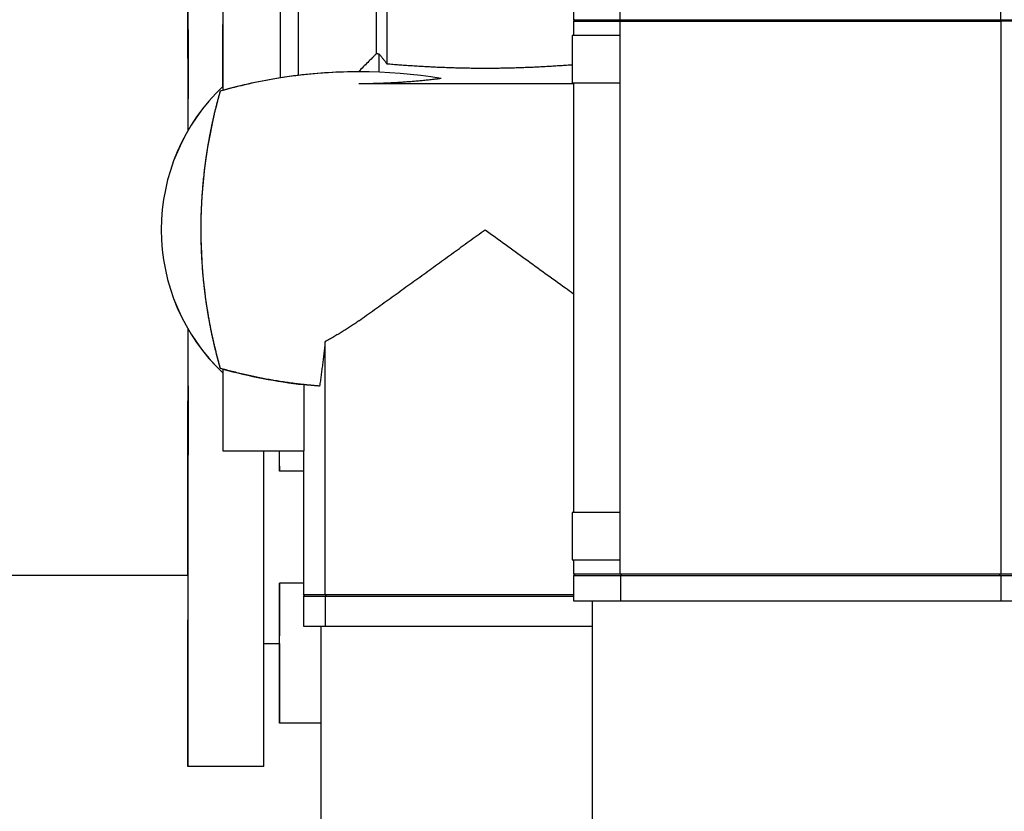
# Model space of a CAD drawing. Extents: x -89225 to 110569, y 13360 to 87647.
# Tile 305 of 478: x 35946 to 36258, y 84433 to 84684. Entities that reach past the tile are written whole.
import ezdxf

# ---------------------------------------------------------------- set-up
doc = ezdxf.new("R2010")
doc.units = 0
doc.layers.add('Iv-Lines 035', color=4, linetype='Continuous')

# ---------------------------------------------------------------- blocks, each defined once
blk = doc.blocks.new('Leidingwerk beluchtingsinstallatie')
for p, q in [((1283383.86, -919511.47), (1283383.86, -919563.42)), ((1283442.98, -919541.47), (1283442.98, -919549.47)), ((1283457.77, -919549.47), (1283457.77, -919541.47)), ((1283578.2, -919549.47), (1283578.2, -919541.47)), ((1283331.93, -919545.97), (1283331.93, -919571.86)), ((1283331.94, -919545.97), (1283331.94, -919571.86)), ((1283350.05, -919545.97), (1283350.05, -919567.92)), ((1283355.78, -919545.97), (1283355.78, -919567.12)), ((1283380.61, -919560.15), (1283380.61, -919545.97)), ((1283331.93, -919550.97), (1283331.92, -919550.97)), ((1283331.92, -919570.62), (1283331.92, -919550.97)), ((1283443.48, -919549.47), (1283442.98, -919549.97)), ((1283442.98, -919549.47), (1283457.77, -919549.47)), ((1283442.98, -919549.97), (1283457.77, -919549.97)), ((1283442.98, -919549.97), (1283442.98, -919554.47)), ((1283457.77, -919549.47), (1283578.2, -919549.47)), ((1283457.77, -919549.97), (1283578.2, -919549.97)), ((1283457.77, -919724.97), (1283457.77, -919549.97)), ((1283578.2, -919549.47), (1283588.18, -919549.47)), ((1283588.18, -919549.97), (1283578.2, -919549.97)), ((1283578.2, -919549.97), (1283578.2, -919724.97)), ((1283442.49, -919554.47), (1283442.47, -919554.47)), ((1283442.47, -919554.47), (1283442.47, -919569.47)), ((1283457.66, -919554.47), (1283442.49, -919554.47)), ((1283442.49, -919554.47), (1283442.49, -919569.47)), ((1283457.66, -919554.47), (1283457.66, -919569.47)), ((1283374.94, -919565.97), (1283374.94, -919565.88)), ((1283374.94, -919565.97), (1283374.94, -919565.97)), ((1283374.94, -919565.97), (1283374.94, -919565.97)), ((1283442.98, -919569.78), (1283374.94, -919569.78)), ((1283442.47, -919569.47), (1283442.49, -919569.47)), ((1283442.49, -919569.47), (1283457.66, -919569.47)), ((1283442.98, -919569.47), (1283442.98, -919705.47)), ((1283331.07, -919572.1), (1283331.06, -919572.1)), ((1283331.94, -919571.86), (1283331.93, -919571.86)), ((1283364.31, -919731.47), (1283364.31, -919651.42)), ((1283331.07, -919659.84), (1283331.06, -919659.84)), ((1283331.94, -919660.09), (1283331.93, -919660.09)), ((1283331.93, -919660.09), (1283331.93, -919685.97)), ((1283331.94, -919660.09), (1283331.94, -919685.97)), ((1283357.53, -919665.02), (1283357.53, -919685.97)), ((1283331.94, -919685.97), (1283331.93, -919685.97)), ((1283331.94, -919685.97), (1283357.53, -919685.97)), ((1283349.89, -919690.9), (1283349.89, -919685.97)), ((1283357.43, -919685.97), (1283357.43, -919731.47)), ((1283357.43, -919692.42), (1283349.9, -919692.42)), ((1283442.47, -919705.47), (1283442.49, -919705.47)), ((1283442.47, -919705.47), (1283442.47, -919720.47)), ((1283442.49, -919705.47), (1283442.49, -919720.47)), ((1283457.66, -919705.47), (1283442.49, -919705.47)), ((1283457.66, -919705.47), (1283457.66, -919720.47)), ((1283442.47, -919720.47), (1283442.49, -919720.47)), ((1283442.49, -919720.47), (1283457.66, -919720.47)), ((1283442.98, -919720.47), (1283442.98, -919724.97)), ((1283320.87, -919725.51), (1282841.87, -919725.51)), ((1283442.98, -919724.97), (1283457.77, -919724.97)), ((1283443.48, -919725.47), (1283442.98, -919724.97)), ((1283442.98, -919725.47), (1283457.8, -919725.47)), ((1283442.98, -919725.47), (1283442.98, -919733.47)), ((1283457.77, -919724.97), (1283578.2, -919724.97)), ((1283457.8, -919725.47), (1283578.23, -919725.47)), ((1283457.8, -919725.47), (1283457.8, -919733.47)), ((1283578.2, -919724.97), (1283592.98, -919724.97)), ((1283578.23, -919725.47), (1283578.23, -919733.47)), ((1283578.23, -919725.47), (1283592.98, -919725.47)), ((1283357.43, -919727.93), (1283349.88, -919727.93)), ((1283349.88, -919727.93), (1283349.88, -919744.59)), ((1283357.43, -919731.47), (1283364.31, -919731.47)), ((1283357.93, -919731.97), (1283357.43, -919731.47)), ((1283357.43, -919731.97), (1283364.31, -919731.97)), ((1283357.43, -919731.97), (1283357.43, -919741.47)), ((1283364.31, -919731.47), (1283442.98, -919731.47)), ((1283364.31, -919731.97), (1283442.98, -919731.97)), ((1283364.31, -919731.97), (1283364.31, -919741.47)), ((1283442.98, -919733.47), (1283457.8, -919733.47)), ((1283448.98, -919831.47), (1283448.98, -919733.47)), ((1283457.8, -919733.47), (1283578.23, -919733.47)), ((1283578.23, -919733.47), (1283592.98, -919733.47)), ((1283357.43, -919741.47), (1283364.31, -919741.47)), ((1283362.93, -919741.47), (1283362.93, -919883.97)), ((1283364.31, -919741.47), (1283448.98, -919741.47)), ((1283349.88, -919743.24), (1283349.88, -919743.24)), ((1283349.88, -919759.9), (1283349.88, -919743.24)), ((1283344.89, -919746.97), (1283349.88, -919746.97)), ((1283349.86, -919746.97), (1283349.86, -919759.9)), ((1283349.88, -919772.25), (1283349.86, -919772.25)), ((1283362.93, -919772.25), (1283349.88, -919772.25)), ((1283344.87, -919785.97), (1283320.87, -919785.97))]:
    blk.add_line(p, q)
for centre, radius, start, end in [((1283374.94, -919725.97), 160, 90, 96.8768), ((1283374.94, -919725.97), 160, 98.9491, 105.5899), ((1283374.92, -919615.97), 62.5, 133.4563, 226.5437), ((1283374.92, -919615.97), 62.5, 133.4562, 226.5438), ((1283374.92, -919615.97), 62.5, 133.4544, 226.5456), ((1283374.92, -919615.97), 62.5, 133.4579, 226.5421), ((1283374.92, -919615.97), 62.5, 133.4578, 226.5422), ((1283374.93, -919615.97), 62.5, 133.4626, 226.5374), ((1283374.94, -919505.97), 160, 254.4101, 263.7548)]:
    blk.add_arc(centre, radius, start, end)
for centre, major_axis, ratio, start_param, end_param in [((1283320.87, -919615.97), (0, 170), 0.000191, 4.898391, 7.153805), ((1283320.87, -919615.97), (0, 109.55), 0.000191, 5.003264, 6.296697), ((1283381.43, -919658.47), (0, 100), 0.000191, 5.889964, 6.088898), ((1283374.93, -919658.47), (0, 93.5), 0.000191, 6.1368, 6.143696), ((1283374.94, -919725.97), (160.04, 0), 0.999767, 1.69082, 1.726987), ((1283320.87, -919615.97), (0, -170), 0.000191, 5.412566, 7.66798), ((1283320.87, -919615.97), (0, -109.55), 0.000191, 6.269674, 7.563107), ((1283344.87, -919615.97), (0, -170), 0.000191, 0, 1.146407), ((1283349.9, -919672.42), (0, -20), 0.000191, 5.890486, 7.109338), ((1283349.87, -919615.97), (0, -131), 0.000191, 0.239428, 0.54597), ((1283349.88, -919752.25), (0, -20), 0.000191, 5.105088, 8.246681), ((1283349.86, -919752.25), (0, -20), 0.000191, 4.445625, 7.461283), ((1283349.86, -919752.25), (0, -8.75), 0.000191, 4.06571, 8.500664)]:
    blk.add_ellipse(centre, major_axis=major_axis, ratio=ratio, start_param=start_param, end_param=end_param)
for centre in [(1283320.9, -919563.56), (1283320.9, -919676.4), (1283320.86, -919750.53), (1283320.88, -919753.85)]:
    blk.add_ellipse(centre, major_axis=(0, 11), ratio=0.000191)
for points, knots in [([(1283458.14, -919549.47), (1283458.11, -919549.52), (1283458.08, -919549.56), (1283458.05, -919549.6), (1283458.02, -919549.64), (1283457.99, -919549.68), (1283457.96, -919549.72), (1283457.93, -919549.77), (1283457.9, -919549.81), (1283457.87, -919549.85), (1283457.84, -919549.89), (1283457.81, -919549.93), (1283457.77, -919549.97)], [0, 0, 0, 0, 0.1810867, 0.1810867, 0.1810867, 0.3621733, 0.3621733, 0.3621733, 0.5432599, 0.5432599, 0.5432599, 0.7243464, 0.7243464, 0.7243464, 0.7243464]), ([(1283577.83, -919549.47), (1283577.86, -919549.52), (1283577.89, -919549.56), (1283577.92, -919549.6), (1283577.96, -919549.64), (1283577.99, -919549.68), (1283578.02, -919549.72), (1283578.05, -919549.77), (1283578.08, -919549.81), (1283578.11, -919549.85), (1283578.14, -919549.89), (1283578.17, -919549.93), (1283578.2, -919549.97)], [0, 0, 0, 0, 0.1810867, 0.1810867, 0.1810867, 0.3621733, 0.3621733, 0.3621733, 0.5432599, 0.5432599, 0.5432599, 0.7243465, 0.7243465, 0.7243465, 0.7243465]), ([(1283380.61, -919560.15), (1283380.38, -919560.39), (1283380.14, -919560.63), (1283379.9, -919560.87), (1283379.67, -919561.11), (1283379.43, -919561.34), (1283379.19, -919561.58), (1283378.72, -919562.06), (1283378.25, -919562.54), (1283377.78, -919563.02), (1283377.3, -919563.49), (1283376.83, -919563.97), (1283376.36, -919564.45), (1283375.88, -919564.93), (1283375.41, -919565.4), (1283374.94, -919565.88)], [0, 0, 0, 0, 1.008357, 1.008357, 1.008357, 2.016714, 2.016714, 2.016714, 4.033427, 4.033427, 4.033427, 6.05014, 6.05014, 6.05014, 8.066854, 8.066854, 8.066854, 8.066854]), ([(1283380.61, -919560.15), (1283380.67, -919560.17), (1283380.73, -919560.18), (1283380.79, -919560.2), (1283380.85, -919560.21), (1283380.92, -919560.23), (1283380.99, -919560.24), (1283381.05, -919560.26), (1283381.13, -919560.28), (1283381.2, -919560.3), (1283381.28, -919560.32), (1283381.36, -919560.34), (1283381.44, -919560.35)], [0, 0, 0, 0, 1.590959, 1.590959, 1.590959, 3.182047, 3.182047, 3.182047, 4.773129, 4.773129, 4.773129, 6.364071, 6.364071, 6.364071, 6.364071]), ([(1283381.44, -919560.35), (1283381.52, -919560.45), (1283381.6, -919560.56), (1283381.68, -919560.66), (1283381.77, -919560.77), (1283381.85, -919560.88), (1283381.94, -919560.99), (1283382.03, -919561.11), (1283382.13, -919561.22), (1283382.22, -919561.34), (1283382.32, -919561.46), (1283382.42, -919561.59), (1283382.52, -919561.72), (1283382.62, -919561.84), (1283382.72, -919561.98), (1283382.83, -919562.11), (1283382.94, -919562.25), (1283383.05, -919562.39), (1283383.16, -919562.53), (1283383.27, -919562.67), (1283383.39, -919562.82), (1283383.5, -919562.97), (1283383.62, -919563.12), (1283383.74, -919563.27), (1283383.86, -919563.42)], [0, 0, 0, 0, 1.551741, 1.551741, 1.551741, 3.102621, 3.102621, 3.102621, 4.653133, 4.653133, 4.653133, 6.204427, 6.204427, 6.204427, 7.756316, 7.756316, 7.756316, 9.308569, 9.308569, 9.308569, 10.860941, 10.860941, 10.860941, 12.413173, 12.413173, 12.413173, 12.413173]), ([(1283383.86, -919563.42), (1283384.5, -919563.48), (1283385.13, -919563.53), (1283385.77, -919563.58), (1283386.4, -919563.63), (1283387.04, -919563.68), (1283387.67, -919563.73), (1283388.31, -919563.78), (1283388.95, -919563.82), (1283389.59, -919563.87), (1283390.23, -919563.91), (1283390.87, -919563.96), (1283391.52, -919564), (1283392.16, -919564.04), (1283392.8, -919564.08), (1283393.45, -919564.12), (1283394.09, -919564.16), (1283394.74, -919564.2), (1283395.38, -919564.24), (1283396.03, -919564.27), (1283396.67, -919564.31), (1283397.32, -919564.34), (1283397.97, -919564.37), (1283398.62, -919564.41), (1283399.27, -919564.44), (1283399.92, -919564.47), (1283400.57, -919564.49), (1283401.22, -919564.52), (1283401.87, -919564.55), (1283402.52, -919564.57), (1283403.17, -919564.59), (1283403.82, -919564.62), (1283404.48, -919564.64), (1283405.13, -919564.66), (1283405.78, -919564.67), (1283406.43, -919564.69), (1283407.09, -919564.71), (1283407.74, -919564.72), (1283408.39, -919564.74), (1283409.05, -919564.75), (1283409.7, -919564.76), (1283410.36, -919564.77), (1283411.01, -919564.78), (1283411.67, -919564.78), (1283412.32, -919564.79), (1283412.98, -919564.79), (1283413.63, -919564.8), (1283414.29, -919564.8), (1283415.6, -919564.8), (1283416.25, -919564.8), (1283416.91, -919564.79), (1283417.56, -919564.79), (1283418.21, -919564.78), (1283418.87, -919564.78), (1283419.52, -919564.77), (1283420.18, -919564.76), (1283420.83, -919564.75), (1283421.49, -919564.74), (1283422.14, -919564.72), (1283422.79, -919564.71), (1283423.45, -919564.69), (1283424.1, -919564.67), (1283424.75, -919564.66), (1283425.41, -919564.64), (1283426.06, -919564.62), (1283426.71, -919564.59), (1283427.36, -919564.57), (1283428.01, -919564.55), (1283428.66, -919564.52), (1283429.31, -919564.49), (1283429.96, -919564.47), (1283430.61, -919564.44), (1283431.26, -919564.41), (1283431.91, -919564.37), (1283432.56, -919564.34), (1283433.21, -919564.31), (1283433.85, -919564.27), (1283434.5, -919564.24), (1283435.15, -919564.2), (1283435.79, -919564.16), (1283436.44, -919564.12), (1283437.08, -919564.08), (1283437.72, -919564.04), (1283438.37, -919564), (1283439.01, -919563.96), (1283439.65, -919563.91), (1283440.29, -919563.87), (1283440.93, -919563.82), (1283441.57, -919563.78), (1283442.21, -919563.73), (1283442.29, -919563.72), (1283442.38, -919563.72), (1283442.47, -919563.71)], [0, 0, 0, 0, 1.965004, 1.965004, 1.965004, 3.930135, 3.930135, 3.930135, 5.895828, 5.895828, 5.895828, 7.861813, 7.861813, 7.861813, 9.827822, 9.827822, 9.827822, 11.793595, 11.793595, 11.793595, 13.758882, 13.758882, 13.758882, 15.723757, 15.723757, 15.723757, 17.689025, 17.689025, 17.689025, 19.654496, 19.654496, 19.654496, 21.619895, 21.619895, 21.619895, 23.584954, 23.584954, 23.584954, 25.54972, 25.54972, 25.54972, 27.514487, 27.514487, 27.514487, 29.479204, 29.479204, 29.479204, 31.443911, 31.443911, 33.408618, 33.408618, 33.408618, 35.373335, 35.373335, 35.373335, 37.338103, 37.338103, 37.338103, 39.302869, 39.302869, 39.302869, 41.267927, 41.267927, 41.267927, 43.233327, 43.233327, 43.233327, 45.198797, 45.198797, 45.198797, 47.164066, 47.164066, 47.164066, 49.128941, 49.128941, 49.128941, 51.094227, 51.094227, 51.094227, 53.060001, 53.060001, 53.060001, 55.02601, 55.02601, 55.02601, 56.991994, 56.991994, 56.991994, 58.957688, 58.957688, 58.957688, 59.224629, 59.224629, 59.224629, 59.224629]), ([(1283401.07, -919568.12), (1283383.79, -919565.26), (1283366.14, -919565.28), (1283342.92, -919569.09), (1283336.92, -919570.44), (1283331.07, -919572.1)], [-47.47566, -47.47566, -47.47566, -47.47566, -42.243994, -42.243994, -40.379131, -40.379131, -40.379131, -40.379131]), ([(1283401.07, -919568.12), (1283400.54, -919568.19), (1283400.01, -919568.25), (1283399.48, -919568.31), (1283398.95, -919568.37), (1283398.41, -919568.43), (1283397.88, -919568.49), (1283397.34, -919568.55), (1283396.81, -919568.61), (1283396.27, -919568.66), (1283395.73, -919568.72), (1283395.19, -919568.77), (1283394.65, -919568.82), (1283394.11, -919568.87), (1283393.57, -919568.92), (1283393.03, -919568.97), (1283392.49, -919569.02), (1283391.95, -919569.06), (1283391.4, -919569.11), (1283390.86, -919569.15), (1283390.31, -919569.19), (1283389.77, -919569.23), (1283389.22, -919569.27), (1283388.68, -919569.31), (1283388.13, -919569.35), (1283387.58, -919569.38), (1283387.04, -919569.42), (1283386.49, -919569.45), (1283385.94, -919569.48), (1283385.39, -919569.51), (1283384.84, -919569.54), (1283384.29, -919569.56), (1283383.74, -919569.59), (1283383.19, -919569.61), (1283382.64, -919569.63), (1283382.09, -919569.65), (1283381.54, -919569.67), (1283380.99, -919569.69), (1283380.44, -919569.71), (1283379.89, -919569.72), (1283379.34, -919569.73), (1283378.79, -919569.74), (1283378.24, -919569.75), (1283377.69, -919569.76), (1283377.14, -919569.77), (1283376.59, -919569.77), (1283376.04, -919569.78), (1283375.49, -919569.78), (1283374.94, -919569.78)], [0, 0, 0, 0, 1.651419, 1.651419, 1.651419, 3.304585, 3.304585, 3.304585, 4.959208, 4.959208, 4.959208, 6.614997, 6.614997, 6.614997, 8.271665, 8.271665, 8.271665, 9.928927, 9.928927, 9.928927, 11.586503, 11.586503, 11.586503, 13.244122, 13.244122, 13.244122, 14.901519, 14.901519, 14.901519, 16.55844, 16.55844, 16.55844, 18.214644, 18.214644, 18.214644, 19.869904, 19.869904, 19.869904, 21.524008, 21.524008, 21.524008, 23.176761, 23.176761, 23.176761, 24.827993, 24.827993, 24.827993, 26.477552, 26.477552, 26.477552, 26.477552]), ([(1283331.07, -919572.1), (1283330.41, -919574.44), (1283329.79, -919576.82), (1283326.59, -919590.36), (1283325.09, -919602.18), (1283324.81, -919626.7), (1283326.17, -919639.01), (1283329.43, -919653.74), (1283330.22, -919656.83), (1283331.07, -919659.84)], [-36.161846, -36.161846, -36.161846, -36.161846, -35.377136, -35.377136, -31.778536, -31.778536, -28.034558, -28.034558, -27.008419, -27.008419, -27.008419, -27.008419]), ([(1283331.06, -919572.1), (1283330.95, -919572.49), (1283330.84, -919572.87), (1283330.73, -919573.26), (1283330.63, -919573.65), (1283330.52, -919574.04), (1283330.41, -919574.43), (1283330.31, -919574.82), (1283330.21, -919575.21), (1283330.1, -919575.6), (1283330, -919576), (1283329.9, -919576.39), (1283329.8, -919576.79), (1283329.75, -919576.99), (1283329.7, -919577.19), (1283329.65, -919577.39), (1283329.6, -919577.59), (1283329.55, -919577.79), (1283329.5, -919577.99), (1283329.4, -919578.39), (1283329.3, -919578.8), (1283329.21, -919579.2), (1283329.11, -919579.61), (1283329.02, -919580.02), (1283328.92, -919580.43), (1283328.83, -919580.84), (1283328.74, -919581.26), (1283328.65, -919581.67), (1283328.56, -919582.09), (1283328.47, -919582.51), (1283328.38, -919582.93), (1283328.29, -919583.35), (1283328.2, -919583.77), (1283328.11, -919584.2), (1283328.03, -919584.62), (1283327.94, -919585.05), (1283327.86, -919585.48), (1283327.78, -919585.91), (1283327.69, -919586.35), (1283327.61, -919586.78), (1283327.53, -919587.22), (1283327.45, -919587.65), (1283327.38, -919588.09), (1283327.3, -919588.53), (1283327.22, -919588.98), (1283327.15, -919589.42), (1283327.07, -919589.87), (1283327, -919590.32), (1283326.93, -919590.77), (1283326.85, -919591.22), (1283326.78, -919591.67), (1283326.72, -919592.12), (1283326.65, -919592.58), (1283326.58, -919593.04), (1283326.51, -919593.5), (1283326.48, -919593.73), (1283326.45, -919593.96), (1283326.42, -919594.19), (1283326.39, -919594.42), (1283326.35, -919594.66), (1283326.32, -919594.89), (1283326.26, -919595.36), (1283326.2, -919595.83), (1283326.14, -919596.3), (1283326.08, -919596.78), (1283326.03, -919597.25), (1283325.97, -919597.73), (1283325.92, -919598.22), (1283325.86, -919598.7), (1283325.81, -919599.19), (1283325.76, -919599.67), (1283325.71, -919600.16), (1283325.66, -919600.65), (1283325.62, -919601.15), (1283325.57, -919601.64), (1283325.53, -919602.14), (1283325.49, -919602.64), (1283325.44, -919603.14), (1283325.41, -919603.64), (1283325.37, -919604.14), (1283325.33, -919604.64), (1283325.3, -919605.15), (1283325.28, -919605.4), (1283325.26, -919605.66), (1283325.25, -919605.91), (1283325.23, -919606.16), (1283325.21, -919606.42), (1283325.2, -919606.67), (1283325.19, -919606.93), (1283325.17, -919607.18), (1283325.16, -919607.44), (1283325.14, -919607.69), (1283325.13, -919607.95), (1283325.12, -919608.21), (1283325.11, -919608.46), (1283325.09, -919608.72), (1283325.08, -919608.98), (1283325.07, -919609.23), (1283325.06, -919609.49), (1283325.05, -919609.75), (1283325.03, -919610.26), (1283325.01, -919610.78), (1283325, -919611.3), (1283324.99, -919611.55), (1283324.98, -919611.81), (1283324.98, -919612.07), (1283324.97, -919612.33), (1283324.97, -919612.59), (1283324.96, -919612.85), (1283324.95, -919613.11), (1283324.95, -919613.37), (1283324.95, -919613.63), (1283324.94, -919613.89), (1283324.94, -919614.15), (1283324.94, -919614.41), (1283324.93, -919614.67), (1283324.93, -919614.93), (1283324.93, -919615.19), (1283324.93, -919615.45), (1283324.93, -919615.71), (1283324.93, -919616.23), (1283324.93, -919616.49), (1283324.93, -919616.75), (1283324.93, -919617.01), (1283324.93, -919617.28), (1283324.94, -919617.54), (1283324.94, -919617.8), (1283324.94, -919618.06), (1283324.95, -919618.32), (1283324.95, -919618.58), (1283324.95, -919618.84), (1283324.96, -919619.1), (1283324.97, -919619.35), (1283324.97, -919619.61), (1283324.98, -919619.87), (1283324.98, -919620.13), (1283324.99, -919620.39), (1283325, -919620.65), (1283325.01, -919621.17), (1283325.03, -919621.68), (1283325.05, -919622.2), (1283325.06, -919622.46), (1283325.07, -919622.71), (1283325.08, -919622.97), (1283325.09, -919623.23), (1283325.11, -919623.48), (1283325.12, -919623.74), (1283325.13, -919624), (1283325.14, -919624.25), (1283325.16, -919624.51), (1283325.17, -919624.76), (1283325.19, -919625.02), (1283325.2, -919625.27), (1283325.21, -919625.53), (1283325.23, -919625.78), (1283325.25, -919626.04), (1283325.26, -919626.29), (1283325.28, -919626.54), (1283325.3, -919626.8), (1283325.33, -919627.3), (1283325.37, -919627.81), (1283325.41, -919628.31), (1283325.44, -919628.81), (1283325.49, -919629.31), (1283325.53, -919629.81), (1283325.57, -919630.31), (1283325.62, -919630.8), (1283325.66, -919631.29), (1283325.71, -919631.78), (1283325.76, -919632.27), (1283325.81, -919632.76), (1283325.86, -919633.25), (1283325.92, -919633.73), (1283325.97, -919634.21), (1283326.03, -919634.69), (1283326.08, -919635.17), (1283326.14, -919635.64), (1283326.2, -919636.12), (1283326.26, -919636.59), (1283326.32, -919637.06), (1283326.35, -919637.29), (1283326.39, -919637.52), (1283326.42, -919637.75), (1283326.45, -919637.99), (1283326.48, -919638.22), (1283326.51, -919638.45), (1283326.58, -919638.91), (1283326.65, -919639.37), (1283326.72, -919639.82), (1283326.78, -919640.28), (1283326.85, -919640.73), (1283326.93, -919641.18), (1283327, -919641.63), (1283327.07, -919642.08), (1283327.15, -919642.52), (1283327.22, -919642.97), (1283327.3, -919643.41), (1283327.38, -919643.85), (1283327.45, -919644.29), (1283327.53, -919644.73), (1283327.61, -919645.17), (1283327.69, -919645.6), (1283327.78, -919646.03), (1283327.86, -919646.46), (1283327.94, -919646.89), (1283328.03, -919647.32), (1283328.11, -919647.75), (1283328.2, -919648.17), (1283328.29, -919648.6), (1283328.38, -919649.02), (1283328.47, -919649.44), (1283328.56, -919649.86), (1283328.65, -919650.27), (1283328.74, -919650.69), (1283328.83, -919651.1), (1283328.92, -919651.52), (1283329.02, -919651.93), (1283329.11, -919652.34), (1283329.21, -919652.74), (1283329.3, -919653.15), (1283329.4, -919653.55), (1283329.5, -919653.96), (1283329.55, -919654.16), (1283329.6, -919654.36), (1283329.65, -919654.56), (1283329.7, -919654.76), (1283329.75, -919654.96), (1283329.8, -919655.16), (1283329.9, -919655.55), (1283330, -919655.95), (1283330.1, -919656.34), (1283330.21, -919656.74), (1283330.31, -919657.13), (1283330.41, -919657.52), (1283330.52, -919657.91), (1283330.63, -919658.3), (1283330.73, -919658.69), (1283330.84, -919659.07), (1283330.95, -919659.46), (1283331.06, -919659.84)], [0, 0, 0, 0, 1.563163, 1.563163, 1.563163, 3.126047, 3.126047, 3.126047, 4.688651, 4.688651, 4.688651, 6.250988, 6.250988, 6.250988, 7.032066, 7.032066, 7.032066, 7.813278, 7.813278, 7.813278, 9.377203, 9.377203, 9.377203, 10.942696, 10.942696, 10.942696, 12.50923, 12.50923, 12.50923, 14.076332, 14.076332, 14.076332, 15.643592, 15.643592, 15.643592, 17.21066, 17.21066, 17.21066, 18.777255, 18.777255, 18.777255, 20.343167, 20.343167, 20.343167, 21.908263, 21.908263, 21.908263, 23.472483, 23.472483, 23.472483, 25.035852, 25.035852, 25.035852, 26.598477, 26.598477, 26.598477, 27.37957, 27.37957, 27.37957, 28.161355, 28.161355, 28.161355, 29.728341, 29.728341, 29.728341, 31.29872, 31.29872, 31.29872, 32.871194, 32.871194, 32.871194, 34.444595, 34.444595, 34.444595, 36.017895, 36.017895, 36.017895, 37.590228, 37.590228, 37.590228, 39.160904, 39.160904, 39.160904, 39.945461, 39.945461, 39.945461, 40.729439, 40.729439, 40.729439, 41.512813, 41.512813, 41.512813, 42.295575, 42.295575, 42.295575, 43.077734, 43.077734, 43.077734, 43.859317, 43.859317, 43.859317, 45.421802, 45.421802, 45.421802, 46.203305, 46.203305, 46.203305, 46.98483, 46.98483, 46.98483, 47.766239, 47.766239, 47.766239, 48.547403, 48.547403, 48.547403, 49.328459, 49.328459, 49.328459, 50.109498, 50.109498, 50.890537, 50.890537, 50.890537, 51.671594, 51.671594, 51.671594, 52.452758, 52.452758, 52.452758, 53.234167, 53.234167, 53.234167, 54.015692, 54.015692, 54.015692, 54.797195, 54.797195, 54.797195, 56.35968, 56.35968, 56.35968, 57.141263, 57.141263, 57.141263, 57.923421, 57.923421, 57.923421, 58.706184, 58.706184, 58.706184, 59.489558, 59.489558, 59.489558, 60.273536, 60.273536, 60.273536, 61.058093, 61.058093, 61.058093, 62.628769, 62.628769, 62.628769, 64.201101, 64.201101, 64.201101, 65.774402, 65.774402, 65.774402, 67.347803, 67.347803, 67.347803, 68.920277, 68.920277, 68.920277, 70.490655, 70.490655, 70.490655, 72.057642, 72.057642, 72.057642, 72.839427, 72.839427, 72.839427, 73.62052, 73.62052, 73.62052, 75.183145, 75.183145, 75.183145, 76.746514, 76.746514, 76.746514, 78.310734, 78.310734, 78.310734, 79.875829, 79.875829, 79.875829, 81.441742, 81.441742, 81.441742, 83.008337, 83.008337, 83.008337, 84.575405, 84.575405, 84.575405, 86.142664, 86.142664, 86.142664, 87.709767, 87.709767, 87.709767, 89.2763, 89.2763, 89.2763, 90.841793, 90.841793, 90.841793, 92.405718, 92.405718, 92.405718, 93.186931, 93.186931, 93.186931, 93.968008, 93.968008, 93.968008, 95.530346, 95.530346, 95.530346, 97.092949, 97.092949, 97.092949, 98.655834, 98.655834, 98.655834, 100.218997, 100.218997, 100.218997, 100.218997]), ([(1283374.94, -919644.84), (1283376.6, -919643.66), (1283378.25, -919642.48), (1283379.91, -919641.29), (1283381.57, -919640.1), (1283383.23, -919638.91), (1283384.9, -919637.71), (1283386.56, -919636.51), (1283388.23, -919635.31), (1283389.89, -919634.11), (1283391.56, -919632.91), (1283393.23, -919631.71), (1283394.9, -919630.5), (1283396.57, -919629.29), (1283398.24, -919628.09), (1283399.91, -919626.88), (1283401.58, -919625.67), (1283403.25, -919624.46), (1283404.92, -919623.24), (1283406.59, -919622.03), (1283408.26, -919620.82), (1283409.93, -919619.61), (1283411.6, -919618.4), (1283413.28, -919617.18), (1283414.95, -919615.97)], [0, 0, 0, 0, 6.191872, 6.191872, 6.191872, 12.387995, 12.387995, 12.387995, 18.587059, 18.587059, 18.587059, 24.787683, 24.787683, 24.787683, 30.988426, 30.988426, 30.988426, 37.187792, 37.187792, 37.187792, 43.384243, 43.384243, 43.384243, 49.576212, 49.576212, 49.576212, 49.576212]), ([(1283414.95, -919615.97), (1283417.06, -919617.51), (1283419.19, -919619.05), (1283421.31, -919620.59), (1283423.43, -919622.13), (1283425.55, -919623.66), (1283427.67, -919625.2), (1283429.78, -919626.73), (1283431.9, -919628.27), (1283434.02, -919629.8), (1283436.14, -919631.33), (1283438.25, -919632.85), (1283440.36, -919634.38), (1283441.23, -919635), (1283442.11, -919635.63), (1283442.98, -919636.26)], [0, 0, 0, 0, 7.858874, 7.858874, 7.858874, 15.720724, 15.720724, 15.720724, 23.582582, 23.582582, 23.582582, 31.441564, 31.441564, 31.441564, 34.686612, 34.686612, 34.686612, 34.686612]), ([(1283374.94, -919644.84), (1283374.52, -919645.15), (1283374.09, -919645.45), (1283373.66, -919645.75), (1283373.23, -919646.04), (1283372.79, -919646.33), (1283372.36, -919646.62), (1283371.92, -919646.91), (1283371.48, -919647.19), (1283371.04, -919647.47), (1283370.6, -919647.75), (1283370.16, -919648.03), (1283369.72, -919648.3), (1283369.27, -919648.58), (1283368.83, -919648.85), (1283368.38, -919649.11), (1283367.93, -919649.38), (1283367.48, -919649.64), (1283367.03, -919649.9), (1283366.58, -919650.16), (1283366.13, -919650.42), (1283365.68, -919650.67), (1283365.22, -919650.92), (1283364.77, -919651.17), (1283364.31, -919651.42)], [0, 0, 0, 0, 1.596433, 1.596433, 1.596433, 3.191327, 3.191327, 3.191327, 4.787083, 4.787083, 4.787083, 6.383714, 6.383714, 6.383714, 7.981201, 7.981201, 7.981201, 9.579489, 9.579489, 9.579489, 11.178489, 11.178489, 11.178489, 12.778079, 12.778079, 12.778079, 12.778079]), ([(1283364.31, -919651.42), (1283364.25, -919652.03), (1283364.18, -919652.63), (1283364.11, -919653.24), (1283364.05, -919653.84), (1283363.98, -919654.44), (1283363.91, -919655.04), (1283363.84, -919655.64), (1283363.77, -919656.23), (1283363.7, -919656.83), (1283363.62, -919657.42), (1283363.55, -919658.01), (1283363.48, -919658.6), (1283363.4, -919659.19), (1283363.33, -919659.77), (1283363.26, -919660.35), (1283363.18, -919660.93), (1283363.1, -919661.51), (1283363.03, -919662.09), (1283362.95, -919662.66), (1283362.88, -919663.23), (1283362.8, -919663.8), (1283362.72, -919664.37), (1283362.64, -919664.93), (1283362.57, -919665.49)], [0, 0, 0, 0, 1.968957, 1.968957, 1.968957, 3.938651, 3.938651, 3.938651, 5.908688, 5.908688, 5.908688, 7.878666, 7.878666, 7.878666, 9.848174, 9.848174, 9.848174, 11.8168, 11.8168, 11.8168, 13.784133, 13.784133, 13.784133, 15.749764, 15.749764, 15.749764, 15.749764]), ([(1283362.57, -919665.49), (1283361.9, -919665.44), (1283361.23, -919665.39), (1283360.56, -919665.33), (1283359.89, -919665.27), (1283359.23, -919665.2), (1283358.56, -919665.13), (1283357.89, -919665.06), (1283357.22, -919664.99), (1283356.56, -919664.91), (1283355.89, -919664.84), (1283355.23, -919664.76), (1283354.56, -919664.67), (1283353.9, -919664.58), (1283353.23, -919664.5), (1283352.57, -919664.4), (1283351.91, -919664.31), (1283351.25, -919664.21), (1283350.58, -919664.11), (1283349.92, -919664.01), (1283349.26, -919663.9), (1283348.6, -919663.79), (1283347.94, -919663.68), (1283347.29, -919663.57), (1283346.63, -919663.45), (1283345.31, -919663.21), (1283344, -919662.96), (1283342.7, -919662.69), (1283342.04, -919662.56), (1283341.39, -919662.42), (1283340.74, -919662.28), (1283340.09, -919662.13), (1283339.44, -919661.99), (1283338.79, -919661.84), (1283338.14, -919661.69), (1283337.5, -919661.53), (1283336.85, -919661.37), (1283336.2, -919661.21), (1283335.56, -919661.05), (1283334.91, -919660.89), (1283334.27, -919660.72), (1283333.63, -919660.55), (1283332.99, -919660.38), (1283332.35, -919660.2), (1283331.71, -919660.02), (1283331.07, -919659.84)], [0, 0, 0, 0, 2.014546, 2.014546, 2.014546, 4.029669, 4.029669, 4.029669, 6.04516, 6.04516, 6.04516, 8.060804, 8.060804, 8.060804, 10.076389, 10.076389, 10.076389, 12.091701, 12.091701, 12.091701, 14.106525, 14.106525, 14.106525, 16.120651, 16.120651, 16.120651, 20.149112, 20.149112, 20.149112, 22.164273, 22.164273, 22.164273, 24.179786, 24.179786, 24.179786, 26.195438, 26.195438, 26.195438, 28.211019, 28.211019, 28.211019, 30.226315, 30.226315, 30.226315, 32.241114, 32.241114, 32.241114, 32.241114]), ([(1283362.57, -919665.49), (1283362.38, -919665.48), (1283362.2, -919665.47), (1283362.03, -919665.45), (1283361.85, -919665.44), (1283361.69, -919665.42), (1283361.52, -919665.41), (1283361.36, -919665.4), (1283361.2, -919665.38), (1283361.04, -919665.37), (1283360.89, -919665.36), (1283360.74, -919665.34), (1283360.59, -919665.33), (1283360.45, -919665.32), (1283360.31, -919665.3), (1283360.17, -919665.29), (1283360.04, -919665.28), (1283359.91, -919665.27), (1283359.79, -919665.25), (1283359.66, -919665.24), (1283359.54, -919665.23), (1283359.43, -919665.22), (1283359.31, -919665.21), (1283359.2, -919665.2), (1283359.1, -919665.19), (1283358.99, -919665.18), (1283358.89, -919665.17), (1283358.8, -919665.16), (1283358.7, -919665.15), (1283358.61, -919665.14), (1283358.52, -919665.13), (1283358.44, -919665.12), (1283358.36, -919665.11), (1283358.28, -919665.1), (1283358.21, -919665.1), (1283358.14, -919665.09), (1283358.07, -919665.08), (1283358.01, -919665.08), (1283357.95, -919665.07), (1283357.89, -919665.06), (1283357.84, -919665.06), (1283357.79, -919665.05), (1283357.74, -919665.05), (1283357.7, -919665.04), (1283357.66, -919665.04), (1283357.62, -919665.03), (1283357.59, -919665.03), (1283357.56, -919665.03), (1283357.53, -919665.02)], [0, 0, 0, 0, 2.389455, 2.389455, 2.389455, 4.779308, 4.779308, 4.779308, 7.16937, 7.16937, 7.16937, 9.559449, 9.559449, 9.559449, 11.949357, 11.949357, 11.949357, 14.338904, 14.338904, 14.338904, 16.727902, 16.727902, 16.727902, 19.116403, 19.116403, 19.116403, 21.505186, 21.505186, 21.505186, 23.894167, 23.894167, 23.894167, 26.283155, 26.283155, 26.283155, 28.671958, 28.671958, 28.671958, 31.060429, 31.060429, 31.060429, 33.448916, 33.448916, 33.448916, 35.837399, 35.837399, 35.837399, 38.225793, 38.225793, 38.225793, 38.225793]), ([(1283457.77, -919724.97), (1283457.81, -919725.02), (1283457.84, -919725.06), (1283457.87, -919725.1), (1283457.9, -919725.14), (1283457.93, -919725.18), (1283457.96, -919725.22), (1283457.99, -919725.27), (1283458.02, -919725.31), (1283458.05, -919725.35), (1283458.08, -919725.39), (1283458.11, -919725.43), (1283458.14, -919725.47)], [0, 0, 0, 0, 0.1810866, 0.1810866, 0.1810866, 0.3621732, 0.3621732, 0.3621732, 0.5432599, 0.5432599, 0.5432599, 0.7243464, 0.7243464, 0.7243464, 0.7243464]), ([(1283577.83, -919725.47), (1283577.86, -919725.43), (1283577.89, -919725.39), (1283577.92, -919725.35), (1283577.96, -919725.31), (1283577.99, -919725.27), (1283578.02, -919725.22), (1283578.05, -919725.18), (1283578.08, -919725.14), (1283578.11, -919725.1), (1283578.14, -919725.06), (1283578.17, -919725.02), (1283578.2, -919724.97)], [0, 0, 0, 0, 0.1810867, 0.1810867, 0.1810867, 0.3621734, 0.3621734, 0.3621734, 0.5432599, 0.5432599, 0.5432599, 0.7243464, 0.7243464, 0.7243464, 0.7243464]), ([(1283364.31, -919731.47), (1283364.35, -919731.52), (1283364.38, -919731.56), (1283364.42, -919731.6), (1283364.45, -919731.64), (1283364.48, -919731.68), (1283364.52, -919731.72), (1283364.55, -919731.77), (1283364.58, -919731.81), (1283364.62, -919731.85), (1283364.65, -919731.89), (1283364.69, -919731.93), (1283364.72, -919731.97)], [0, 0, 0, 0, 0.1904933, 0.1904933, 0.1904933, 0.3809864, 0.3809864, 0.3809864, 0.5714794, 0.5714794, 0.5714794, 0.7619723, 0.7619723, 0.7619723, 0.7619723])]:
    blk.add_open_spline(points, degree=3, knots=knots)
for points in [[(1283331.93, -919571.86), (1283331.64, -919571.94), (1283331.35, -919572.02), (1283331.06, -919572.1)], [(1283331.06, -919659.84), (1283331.35, -919659.92), (1283331.64, -919660.01), (1283331.93, -919660.09)]]:
    blk.add_open_spline(points, degree=3)

msp = doc.modelspace()

# ---------------------------------------------------------------- block references
at = {"layer": 'Iv-Lines 035'}
msp.add_blockref('Leidingwerk beluchtingsinstallatie', (-1247321.42, 1004233.53), dxfattribs=at)

doc.saveas('drawing.dxf')
